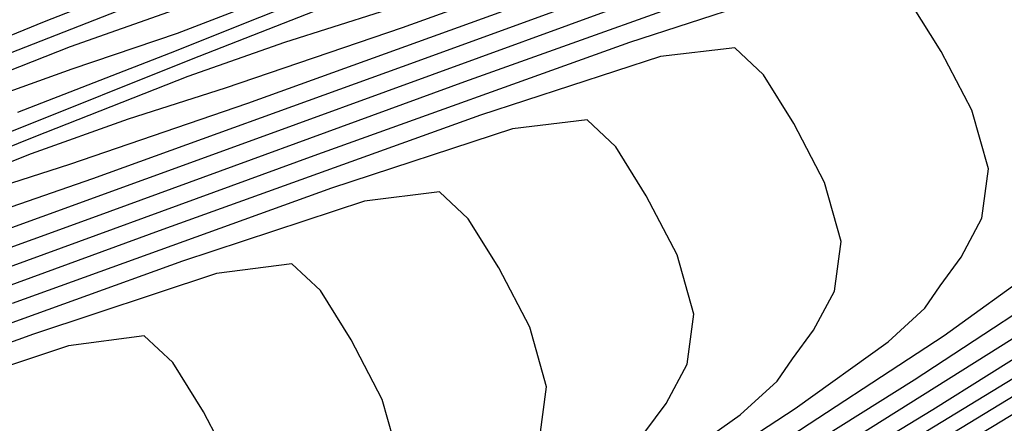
# Model space of a CAD drawing. Extents: x 3249832 to 3255657, y 13789405 to 13793316.
# Tile 435 of 656: x 3254721.95 to 3254725.12, y 13790596.23 to 13790597.53. Entities that reach past the tile are written whole.
import ezdxf

# ---------------------------------------------------------------- set-up
doc = ezdxf.new("R2010")
doc.units = 0
doc.header["$LTSCALE"] = 100
doc.header["$MEASUREMENT"] = 0
for name, color, linetype in [('GRATIO_CON', 10, 'CONTINUOUS'), ('GRATIO_ICON', 7, 'CONTINUOUS'), ('TARGETS_EAST', 7, 'CONTINUOUS')]:
    doc.layers.add(name, color=color, linetype=linetype)

# ---------------------------------------------------------------- blocks, each defined once
blk = doc.blocks.new('Gratio_032316_contours')
at = {"layer": 'GRATIO_CON', "color": 1, "linetype": 'Continuous', "flags": 128}
for points in [[(3254727.6156, 13790599.5435), (3254726.6725, 13790599.2077), (3254726.1249, 13790599.0278), (3254725.8229, 13790598.9396), (3254725.5211, 13790598.8397), (3254725.0423, 13790598.6547), (3254724.4814, 13790598.4322), (3254724.001, 13790598.2497), (3254723.6663, 13790598.1407), (3254723.1515, 13790597.9615), (3254722.0332, 13790597.5242), (3254720.0616, 13790596.716)], [(3254727.1233, 13790599.303), (3254726.1744, 13790598.9645), (3254725.6237, 13790598.7825), (3254725.3201, 13790598.6926), (3254725.0168, 13790598.5911), (3254724.5352, 13790598.4044), (3254723.9708, 13790598.1799), (3254723.4877, 13790597.9955), (3254723.1515, 13790597.8844), (3254722.6342, 13790597.7024), (3254721.5093, 13790597.2609)], [(3254727.2672, 13790599.2307), (3254726.1388, 13790598.822), (3254725.1781, 13790598.478), (3254724.6211, 13790598.2918), (3254724.3147, 13790598.1987), (3254724.0083, 13790598.094), (3254723.521, 13790597.9037), (3254722.9497, 13790597.6754), (3254722.4612, 13790597.487), (3254722.122, 13790597.3717), (3254721.5996, 13790597.1842)], [(3254727.7504, 13790599.3363), (3254726.782, 13790598.9932), (3254725.6466, 13790598.5815), (3254724.6799, 13790598.2348), (3254724.1198, 13790598.0465), (3254723.812, 13790597.9517), (3254723.5041, 13790597.8454), (3254723.0139, 13790597.6534), (3254722.4392, 13790597.4231), (3254721.9479, 13790597.2327)], [(3254721.7885, 13790594.2568), (3254723.4641, 13790595.2518), (3254725.09, 13790596.2247), (3254726.359, 13790596.998), (3254727.2481, 13790597.5565)], [(3254727.2712, 13790599.1016), (3254726.2968, 13790598.7557), (3254725.1543, 13790598.341), (3254724.1818, 13790597.9915), (3254723.6185, 13790597.8012), (3254723.3092, 13790597.7047), (3254722.9998, 13790597.5968), (3254722.5068, 13790597.403), (3254721.9287, 13790597.1709)], [(3254721.2706, 13790593.9993), (3254722.9568, 13790595.0005), (3254724.593, 13790595.9795), (3254725.8701, 13790596.7577), (3254726.765, 13790597.3195), (3254727.3261, 13790597.6904)], [(3254727.3499, 13790599.0422), (3254726.7919, 13790598.8668), (3254725.8116, 13790598.5182), (3254724.6621, 13790598.1005), (3254723.6836, 13790597.7483), (3254723.1173, 13790597.5558), (3254722.8065, 13790597.4577), (3254722.4956, 13790597.3483), (3254721.9997, 13790597.1527), (3254721.4181, 13790596.9186), (3254720.9213, 13790596.7243), (3254720.5882, 13790596.6071), (3254720.1312, 13790596.4418), (3254719.1713, 13790596.0621), (3254717.4909, 13790595.3712), (3254715.5177, 13790594.551), (3254713.841, 13790593.8524), (3254712.9027, 13790593.464), (3254712.5553, 13790593.3227), (3254712.5045, 13790593.3028), (3254712.4788, 13790593.2858), (3254712.3001, 13790593.1817), (3254711.8135, 13790592.9079)], [(3254721.9424, 13790594.4976), (3254723.5992, 13790595.4892), (3254724.8924, 13790596.2771), (3254725.7987, 13790596.8456), (3254726.3674, 13790597.2202), (3254726.6581, 13790597.433), (3254726.7712, 13790597.5432), (3254726.8174, 13790597.6167), (3254726.8819, 13790597.7088), (3254726.9464, 13790597.8317), (3254726.9673, 13790597.9869), (3254726.9152, 13790598.1704), (3254726.8192, 13790598.3553), (3254726.723, 13790598.5096), (3254726.6319, 13790598.5983), (3254726.3976, 13790598.5766), (3254725.8334, 13790598.3972), (3254724.8413, 13790598.0432), (3254723.6776, 13790597.6196), (3254722.6873, 13790597.2618), (3254722.1147, 13790597.0652), (3254721.8011, 13790596.9637)], [(3254721.4352, 13790594.2463), (3254723.1023, 13790595.244), (3254724.4035, 13790596.0368), (3254725.3155, 13790596.6087), (3254725.8881, 13790596.9851), (3254726.1809, 13790597.1983), (3254726.2952, 13790597.3081), (3254726.3422, 13790597.3812), (3254726.4073, 13790597.4734), (3254726.4724, 13790597.5969), (3254726.4934, 13790597.7531), (3254726.4409, 13790597.9376), (3254726.3445, 13790598.1236), (3254726.2479, 13790598.2783), (3254726.1567, 13790598.3667), (3254725.9214, 13790598.3438), (3254725.3541, 13790598.1624), (3254724.3561, 13790597.8057), (3254723.1854, 13790597.3791), (3254722.1892, 13790597.0186), (3254721.6134, 13790596.8199)], [(3254720.9279, 13790593.995), (3254722.6053, 13790594.9989), (3254723.9146, 13790595.7965), (3254724.8324, 13790596.3718), (3254725.4087, 13790596.75), (3254725.7038, 13790596.9636), (3254725.8193, 13790597.0731), (3254725.867, 13790597.1458), (3254725.9328, 13790597.238), (3254725.9983, 13790597.3621), (3254726.0195, 13790597.5192), (3254725.9667, 13790597.7049), (3254725.8697, 13790597.8918), (3254725.7728, 13790598.047), (3254725.6814, 13790598.135), (3254725.4452, 13790598.111), (3254724.8749, 13790597.9276), (3254723.8709, 13790597.5682), (3254722.6931, 13790597.1386), (3254721.691, 13790596.7754)], [(3254720.4207, 13790593.7437), (3254722.1084, 13790594.7537), (3254723.4257, 13790595.5562), (3254724.3493, 13790596.1348), (3254724.9293, 13790596.5149), (3254725.2267, 13790596.729), (3254725.3434, 13790596.8381), (3254725.3918, 13790596.9103), (3254725.4582, 13790597.0026), (3254725.5243, 13790597.1273), (3254725.5455, 13790597.2853), (3254725.4925, 13790597.4721), (3254725.395, 13790597.66), (3254725.2977, 13790597.8157), (3254725.2062, 13790597.9034), (3254724.969, 13790597.8782), (3254724.3956, 13790597.6929), (3254723.3857, 13790597.3307), (3254722.2009, 13790596.8981), (3254721.1929, 13790596.5321)], [(3254721.1146, 13790594.2634), (3254722.448, 13790595.0757), (3254723.383, 13790595.661), (3254723.9706, 13790596.0447), (3254724.2725, 13790596.2596), (3254724.3916, 13790596.368), (3254724.4415, 13790596.4394), (3254724.5091, 13790596.5319), (3254724.5761, 13790596.6577), (3254724.5977, 13790596.8176), (3254724.544, 13790597.0066), (3254724.4455, 13790597.1965), (3254724.3475, 13790597.3531), (3254724.2557, 13790597.4401), (3254724.0167, 13790597.4127), (3254723.4371, 13790597.2233), (3254722.4154, 13790596.8557), (3254721.2164, 13790596.4171)], [(3254720.6176, 13790594.0182), (3254721.9591, 13790594.8354), (3254722.8998, 13790595.424), (3254723.4912, 13790595.8096), (3254723.7953, 13790596.025), (3254723.9157, 13790596.133), (3254723.9663, 13790596.2039), (3254724.0346, 13790596.2965), (3254724.1021, 13790596.4229), (3254724.1238, 13790596.5838), (3254724.0698, 13790596.7739), (3254723.9708, 13790596.9647), (3254723.8724, 13790597.1217), (3254723.7805, 13790597.2085), (3254723.5405, 13790597.1799), (3254722.9578, 13790596.9885), (3254721.9302, 13790596.6182)], [(3254721.4703, 13790594.5951), (3254722.4167, 13790595.1871), (3254723.0119, 13790595.5745), (3254723.3182, 13790595.7903), (3254723.4398, 13790595.898), (3254723.4911, 13790595.9685), (3254723.56, 13790596.0611), (3254723.628, 13790596.1881), (3254723.6498, 13790596.3499), (3254723.5956, 13790596.5411), (3254723.496, 13790596.7329), (3254723.3973, 13790596.8904), (3254723.3053, 13790596.9769), (3254723.0643, 13790596.9471), (3254722.4785, 13790596.7537), (3254721.445, 13790596.3807)], [(3254721.9367, 13790594.952), (3254722.5325, 13790595.3394), (3254722.8411, 13790595.5556), (3254722.9638, 13790595.6629), (3254723.0159, 13790595.733), (3254723.0855, 13790595.8257), (3254723.1539, 13790595.9533), (3254723.1759, 13790596.116), (3254723.1213, 13790596.3084), (3254723.0213, 13790596.5011), (3254722.9222, 13790596.6591), (3254722.83, 13790596.7453), (3254722.5881, 13790596.7143), (3254721.9993, 13790596.519), (3254720.9598, 13790596.1432)]]:
    blk.add_lwpolyline(points, dxfattribs=at)
at = {"layer": 'GRATIO_ICON', "color": 7, "linetype": 'Continuous', "flags": 128}
for points in [[(3254727.7524, 13790599.4682), (3254726.6311, 13790599.0625), (3254725.6762, 13790598.7212), (3254725.1224, 13790598.5372), (3254724.8174, 13790598.4456), (3254724.5126, 13790598.3425), (3254724.0281, 13790598.154), (3254723.4603, 13790597.9277), (3254722.9745, 13790597.7412), (3254722.6368, 13790597.6281), (3254722.1169, 13790597.4433), (3254720.9854, 13790596.9976)], [(3254720.7527, 13790593.7417), (3254722.4496, 13790594.7491), (3254724.0961, 13790595.7344), (3254725.3812, 13790596.5174), (3254726.2818, 13790597.0826), (3254726.8468, 13790597.4553), (3254727.1352, 13790597.6677)], [(3254727.1071, 13790598.8299), (3254726.8738, 13790598.8094), (3254726.3127, 13790598.632), (3254725.3265, 13790598.2807), (3254724.1699, 13790597.8601), (3254723.1855, 13790597.5051), (3254722.616, 13790597.3105), (3254722.3038, 13790597.2107), (3254721.9913, 13790597.0997), (3254721.4925, 13790596.9024)], [(3254721.6115, 13790594.5085), (3254722.9369, 13790595.3159), (3254723.8661, 13790595.8979), (3254724.45, 13790596.2798), (3254724.7496, 13790596.4943), (3254724.8675, 13790596.6031), (3254724.9166, 13790596.6749), (3254724.9837, 13790596.7673), (3254725.0502, 13790596.8925), (3254725.0716, 13790597.0515), (3254725.0183, 13790597.2394), (3254724.9202, 13790597.4282), (3254724.8226, 13790597.5844), (3254724.731, 13790597.6718), (3254724.4928, 13790597.6455), (3254723.9163, 13790597.4581), (3254722.9006, 13790597.0932), (3254721.7086, 13790596.6576)], [(3254721.4568, 13790594.7169), (3254722.0532, 13790595.1043), (3254722.364, 13790595.321), (3254722.4879, 13790595.4279), (3254722.5407, 13790595.4976), (3254722.6109, 13790595.5904), (3254722.6799, 13790595.7185), (3254722.702, 13790595.8822), (3254722.6471, 13790596.0756), (3254722.5465, 13790596.2694), (3254722.4471, 13790596.4278), (3254722.3548, 13790596.5136), (3254722.1119, 13790596.4815), (3254721.52, 13790596.2842)]]:
    blk.add_lwpolyline(points, dxfattribs=at)

msp = doc.modelspace()

# ---------------------------------------------------------------- linework, layer by layer
at = {"layer": 'TARGETS_EAST', "color": 1, "const_width": 2.5}
msp.add_lwpolyline([(3254706.2075, 13790587.8749, 1), (3254723.7075, 13790587.8749, 1)], format="xyb", close=True, dxfattribs=at)

# ---------------------------------------------------------------- block references
at = {"layer": 'TARGETS_EAST'}
msp.add_blockref('Gratio_032316_contours', (0, 0), dxfattribs=at)

doc.saveas('drawing.dxf')
